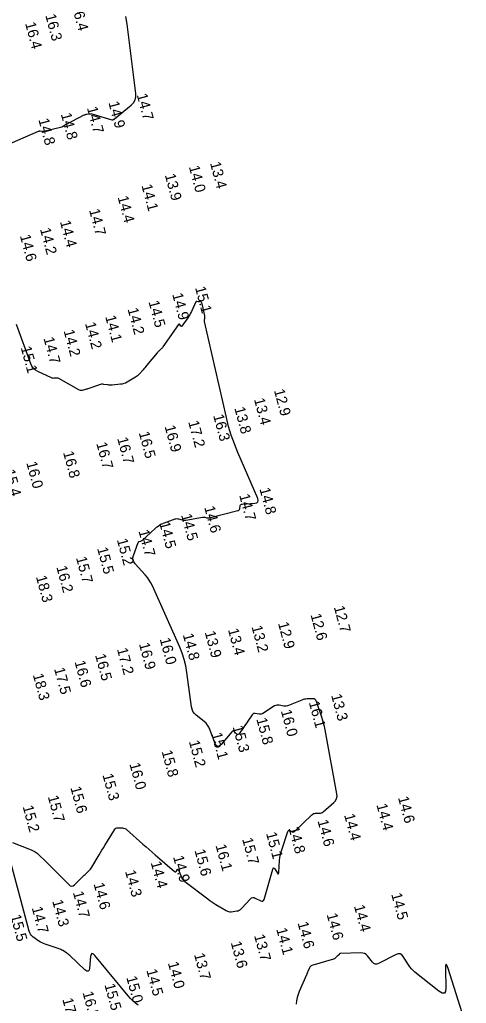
# Model space of a CAD drawing. Extents: x 988130 to 1132882, y 654656 to 841453.
# Drawn here: x 1033751.9 to 1033963, y 799581.1 to 800045.9 of the extents above; entities that cross this region are included whole.
import ezdxf

# ---------------------------------------------------------------- set-up
doc = ezdxf.new("R2010")
doc.units = 0
doc.layers.add('V-TOPO-MAJR', color=7, linetype='Continuous')
doc.layers.add('V-TOPO-SOUN', color=7, linetype='Continuous')

msp = doc.modelspace()

# ---------------------------------------------------------------- linework, layer by layer
at = {"layer": 'V-TOPO-MAJR'}
for points in [[(1033744.97, 799986.31), (1033760.89, 799993.25), (1033761.09, 799993.32), (1033761.29, 799993.36), (1033761.5, 799993.37), (1033761.71, 799993.35), (1033762.56, 799993.21), (1033762.77, 799993.18), (1033762.98, 799993.18), (1033763.19, 799993.2), (1033763.4, 799993.24), (1033771.92, 799995.32), (1033772.09, 799995.37), (1033772.25, 799995.44), (1033772.41, 799995.52), (1033772.55, 799995.62), (1033773.12, 799996.05), (1033773.26, 799996.16), (1033773.41, 799996.25), (1033773.56, 799996.34), (1033773.72, 799996.43), (1033782.48, 800000.92), (1033782.75, 800001.05), (1033783.04, 800001.15), (1033783.32, 800001.23), (1033783.62, 800001.29), (1033784.82, 800001.47), (1033785.12, 800001.49), (1033785.42, 800001.49), (1033785.72, 800001.45), (1033786.01, 800001.38), (1033795.46, 799998.63), (1033795.58, 799998.6), (1033795.7, 799998.6), (1033795.81, 799998.62), (1033795.93, 799998.65), (1033796.39, 799998.85), (1033796.5, 799998.91), (1033796.61, 799998.97), (1033796.71, 799999.03), (1033796.81, 799999.11), (1033804.58, 800005.51), (1033805.72, 800006.68), (1033806.47, 800008), (1033806.83, 800009.48), (1033806.82, 800011.11), (1033802.82, 800043.84), (1033802.11, 800047.47)], [(1033748.58, 799657.09), (1033757.36, 799653.69), (1033758.37, 799653.23), (1033759.33, 799652.68), (1033760.22, 799652.04), (1033761.05, 799651.3), (1033764.25, 799648.14), (1033765.05, 799647.35), (1033765.84, 799646.56), (1033766.64, 799645.77), (1033767.43, 799644.97), (1033775.17, 799637.18), (1033775.85, 799636.66), (1033776.53, 799636.49), (1033777.21, 799636.66), (1033777.9, 799637.17), (1033781.15, 799640.42), (1033781.57, 799640.83), (1033782, 799641.24), (1033782.43, 799641.65), (1033782.86, 799642.05), (1033784.6, 799643.65), (1033785.02, 799644.07), (1033785.41, 799644.51), (1033785.76, 799644.97), (1033786.08, 799645.47), (1033789.49, 799651.24), (1033790.16, 799652.37), (1033790.83, 799653.5), (1033791.51, 799654.62), (1033792.19, 799655.75), (1033796.69, 799663.16), (1033797.01, 799663.57), (1033797.39, 799663.86), (1033797.84, 799664.03), (1033798.36, 799664.07), (1033800.56, 799664), (1033801.09, 799663.94), (1033801.59, 799663.79), (1033802.05, 799663.55), (1033802.48, 799663.23), (1033810.22, 799656.35), (1033811.65, 799655.09), (1033813.09, 799653.82), (1033814.53, 799652.57), (1033815.97, 799651.32), (1033825.17, 799643.38), (1033825.35, 799643.26), (1033825.53, 799643.23), (1033825.7, 799643.29), (1033825.86, 799643.44), (1033826.5, 799644.22), (1033826.65, 799644.36), (1033826.79, 799644.39), (1033826.9, 799644.32), (1033827.01, 799644.14), (1033828.36, 799640.78), (1033828.65, 799640.17), (1033829.01, 799639.61), (1033829.45, 799639.11), (1033829.96, 799638.67), (1033840.84, 799630.43), (1033841.77, 799629.74), (1033842.72, 799629.08), (1033843.69, 799628.44), (1033844.68, 799627.83), (1033849.53, 799624.92), (1033850.1, 799624.63), (1033850.69, 799624.45), (1033851.31, 799624.38), (1033851.95, 799624.41), (1033854.54, 799624.75), (1033855.17, 799624.88), (1033855.74, 799625.11), (1033856.26, 799625.44), (1033856.74, 799625.87), (1033861.06, 799630.46), (1033861.57, 799630.88), (1033862.11, 799631.08), (1033862.69, 799631.07), (1033863.31, 799630.84), (1033865.84, 799629.52), (1033866.42, 799629.32), (1033866.89, 799629.37), (1033867.25, 799629.68), (1033867.5, 799630.24), (1033871.52, 799644.5), (1033871.69, 799644.93), (1033871.91, 799645.1), (1033872.16, 799645), (1033872.46, 799644.64), (1033873.71, 799642.67), (1033873.98, 799642.31), (1033874.19, 799642.22), (1033874.33, 799642.4), (1033874.4, 799642.85), (1033874.75, 799648.67), (1033874.86, 799649.82), (1033875.04, 799650.96), (1033875.3, 799652.09), (1033875.63, 799653.2), (1033878.72, 799662.35), (1033878.85, 799662.61), (1033879.03, 799662.75), (1033879.26, 799662.79), (1033879.54, 799662.71), (1033880.76, 799662.17), (1033881.06, 799662.09), (1033881.34, 799662.09), (1033881.6, 799662.18), (1033881.85, 799662.37), (1033890.04, 799670.23), (1033890.41, 799670.53), (1033890.81, 799670.74), (1033891.24, 799670.87), (1033891.7, 799670.92), (1033893.63, 799670.96), (1033894.09, 799671.01), (1033894.53, 799671.14), (1033894.94, 799671.34), (1033895.32, 799671.61), (1033900.41, 799675.97), (1033901.23, 799676.85), (1033901.74, 799677.84), (1033901.96, 799678.94), (1033901.88, 799680.14), (1033896.26, 799710.35), (1033895.96, 799711.86), (1033895.6, 799713.35), (1033895.19, 799714.83), (1033894.73, 799716.3), (1033892.23, 799723.81), (1033891.97, 799724.36), (1033891.59, 799724.74), (1033891.1, 799724.96), (1033890.5, 799725.02), (1033887.87, 799724.95), (1033887.22, 799724.9), (1033886.58, 799724.8), (1033885.96, 799724.64), (1033885.34, 799724.42), (1033878.99, 799721.82), (1033878.45, 799721.65), (1033877.91, 799721.55), (1033877.36, 799721.54), (1033876.8, 799721.6), (1033874.54, 799722.02), (1033873.98, 799722.07), (1033873.45, 799722.02), (1033872.93, 799721.87), (1033872.44, 799721.61), (1033866.88, 799718.11), (1033866.47, 799717.89), (1033866.04, 799717.76), (1033865.59, 799717.72), (1033865.13, 799717.76), (1033863.24, 799718.09), (1033862.8, 799718.12), (1033862.4, 799718.02), (1033862.06, 799717.8), (1033861.76, 799717.47), (1033855.7, 799708.49), (1033855.45, 799708.22), (1033855.19, 799708.11), (1033854.9, 799708.16), (1033854.6, 799708.37), (1033853.36, 799709.53), (1033853.06, 799709.74), (1033852.76, 799709.8), (1033852.47, 799709.71), (1033852.19, 799709.46), (1033847.14, 799703.43), (1033846.26, 799702.62), (1033845.48, 799702.44), (1033844.82, 799702.88), (1033844.27, 799703.93), (1033841.85, 799710.55), (1033841.37, 799711.64), (1033840.75, 799712.63), (1033840.01, 799713.52), (1033839.13, 799714.31), (1033835.34, 799717.3), (1033834.49, 799718.1), (1033833.84, 799719.02), (1033833.39, 799720.05), (1033833.13, 799721.19), (1033831, 799737.48), (1033830.48, 799740.57), (1033829.75, 799743.59), (1033828.79, 799746.55), (1033827.62, 799749.45), (1033814.67, 799778.42), (1033813.97, 799779.82), (1033813.18, 799781.15), (1033812.28, 799782.41), (1033811.27, 799783.6), (1033806.5, 799788.86), (1033805.87, 799789.74), (1033805.53, 799790.68), (1033805.48, 799791.68), (1033805.73, 799792.74), (1033807.95, 799798.91), (1033808.03, 799799.07), (1033808.14, 799799.2), (1033808.28, 799799.3), (1033808.45, 799799.36), (1033809.19, 799799.54), (1033809.37, 799799.59), (1033809.54, 799799.67), (1033809.7, 799799.77), (1033809.84, 799799.89), (1033815.9, 799805.48), (1033816.14, 799805.7), (1033816.39, 799805.91), (1033816.65, 799806.12), (1033816.91, 799806.32), (1033817.95, 799807.11), (1033818.22, 799807.3), (1033818.5, 799807.46), (1033818.79, 799807.61), (1033819.09, 799807.73), (1033825.38, 799809.99), (1033825.79, 799810.1), (1033826.21, 799810.15), (1033826.63, 799810.13), (1033827.05, 799810.04), (1033828.74, 799809.54), (1033829.17, 799809.44), (1033829.59, 799809.39), (1033830.02, 799809.38), (1033830.46, 799809.43), (1033838.35, 799810.79), (1033838.61, 799810.83), (1033838.88, 799810.83), (1033839.14, 799810.82), (1033839.4, 799810.77), (1033840.45, 799810.56), (1033840.71, 799810.52), (1033840.97, 799810.51), (1033841.23, 799810.53), (1033841.49, 799810.58), (1033855.04, 799813.93), (1033855.37, 799814.05), (1033855.62, 799814.25), (1033855.8, 799814.51), (1033855.91, 799814.83), (1033856.2, 799816.29), (1033856.31, 799816.61), (1033856.5, 799816.84), (1033856.75, 799816.99), (1033857.09, 799817.06), (1033863.08, 799817.42), (1033864.01, 799817.61), (1033864.54, 799818.04), (1033864.68, 799818.72), (1033864.43, 799819.63), (1033855.02, 799841.45), (1033853.39, 799845.46), (1033851.96, 799849.54), (1033850.71, 799853.67), (1033849.65, 799857.87), (1033839.29, 799903.33), (1033839.26, 799903.49), (1033839.25, 799903.65), (1033839.25, 799903.81), (1033839.27, 799903.97), (1033839.39, 799904.7), (1033839.41, 799904.82), (1033839.42, 799904.93), (1033839.44, 799905.04), (1033839.44, 799905.15), (1033839.47, 799905.6), (1033839.47, 799905.71), (1033839.47, 799905.82), (1033839.46, 799905.93), (1033839.44, 799906.04), (1033838.31, 799911.04), (1033838.25, 799911.27), (1033838.19, 799911.49), (1033838.12, 799911.71), (1033838.04, 799911.93), (1033837.63, 799912.95), (1033837.57, 799913.06), (1033837.5, 799913.11), (1033837.4, 799913.1), (1033837.29, 799913.03), (1033836.83, 799912.66), (1033836.71, 799912.58), (1033836.59, 799912.54), (1033836.45, 799912.53), (1033836.31, 799912.55), (1033835.6, 799912.76), (1033835.44, 799912.78), (1033835.31, 799912.75), (1033835.2, 799912.67), (1033835.12, 799912.54), (1033833.11, 799908.04), (1033832.74, 799907.26), (1033832.33, 799906.5), (1033831.88, 799905.76), (1033831.4, 799905.04), (1033828.65, 799901.17), (1033828.52, 799901.03), (1033828.39, 799900.98), (1033828.26, 799901.03), (1033828.13, 799901.17), (1033827.6, 799901.9), (1033827.47, 799902.04), (1033827.34, 799902.08), (1033827.21, 799902.04), (1033827.08, 799901.9), (1033819.67, 799891.36), (1033819.47, 799891.1), (1033819.27, 799890.85), (1033819.05, 799890.62), (1033818.82, 799890.39), (1033817.88, 799889.51), (1033817.64, 799889.29), (1033817.42, 799889.06), (1033817.2, 799888.82), (1033816.99, 799888.57), (1033811.92, 799882.46), (1033811.51, 799881.97), (1033811.09, 799881.48), (1033810.68, 799880.99), (1033810.26, 799880.5), (1033808.59, 799878.56), (1033808.15, 799878.09), (1033807.68, 799877.66), (1033807.18, 799877.28), (1033806.64, 799876.93), (1033802.72, 799874.62), (1033801.99, 799874.24), (1033801.23, 799873.94), (1033800.44, 799873.74), (1033799.63, 799873.62), (1033795.64, 799873.25), (1033795.14, 799873.22), (1033794.64, 799873.22), (1033794.15, 799873.25), (1033793.65, 799873.31), (1033791.67, 799873.59), (1033791.18, 799873.64), (1033790.69, 799873.62), (1033790.21, 799873.54), (1033789.73, 799873.41), (1033784.56, 799871.62), (1033784.18, 799871.49), (1033783.79, 799871.37), (1033783.4, 799871.26), (1033783.01, 799871.16), (1033781.42, 799870.78), (1033781.03, 799870.72), (1033780.65, 799870.74), (1033780.29, 799870.83), (1033779.93, 799870.99), (1033770.46, 799876.35), (1033770.19, 799876.47), (1033769.91, 799876.56), (1033769.63, 799876.59), (1033769.33, 799876.58), (1033768.12, 799876.46), (1033767.82, 799876.45), (1033767.53, 799876.48), (1033767.24, 799876.55), (1033766.96, 799876.66), (1033760.47, 799879.72), (1033759.39, 799880.36), (1033758.49, 799881.16), (1033757.77, 799882.13), (1033757.23, 799883.27), (1033750.51, 799901.82)], [(1033807.88, 799580.18), (1033806.63, 799581.18), (1033805.44, 799582.25), (1033804.32, 799583.4), (1033803.26, 799584.6), (1033787.41, 799603.78), (1033786.64, 799604.53), (1033786.06, 799604.67), (1033785.66, 799604.22), (1033785.44, 799603.17), (1033784.96, 799597.79), (1033784.73, 799596.72), (1033784.28, 799596.23), (1033783.62, 799596.31), (1033782.75, 799596.95), (1033775.6, 799603.72), (1033775.23, 799604.05), (1033774.84, 799604.37), (1033774.44, 799604.67), (1033774.03, 799604.95), (1033772.34, 799606.03), (1033771.91, 799606.29), (1033771.47, 799606.52), (1033771.01, 799606.71), (1033770.54, 799606.89), (1033764.07, 799609.01), (1033763.27, 799609.31), (1033762.5, 799609.67), (1033761.75, 799610.08), (1033761.04, 799610.55), (1033758.24, 799612.55), (1033757.6, 799613.09), (1033757.09, 799613.72), (1033756.69, 799614.42), (1033756.41, 799615.21), (1033745.94, 799654.73)], [(1033963.02, 799570.55), (1033954.41, 799597.52), (1033953.83, 799599.09), (1033953.43, 799599.58), (1033953.21, 799598.99), (1033953.18, 799597.31), (1033953.41, 799588.46), (1033953.24, 799586.69), (1033952.63, 799585.83), (1033951.57, 799585.86), (1033950.06, 799586.79), (1033938.76, 799595.82), (1033937.88, 799596.59), (1033937.08, 799597.42), (1033936.34, 799598.31), (1033935.68, 799599.28), (1033933.19, 799603.25), (1033932.52, 799604.06), (1033931.74, 799604.48), (1033930.85, 799604.52), (1033929.86, 799604.18), (1033921.51, 799599.91), (1033920.7, 799599.63), (1033919.95, 799599.64), (1033919.26, 799599.94), (1033918.64, 799600.54), (1033916.29, 799603.5), (1033915.65, 799604.15), (1033914.93, 799604.6), (1033914.12, 799604.87), (1033913.22, 799604.94), (1033903.63, 799604.69), (1033903.44, 799604.67), (1033903.26, 799604.61), (1033903.09, 799604.51), (1033902.95, 799604.38), (1033902.39, 799603.78), (1033902.25, 799603.63), (1033902.11, 799603.48), (1033901.97, 799603.34), (1033901.82, 799603.19), (1033901.08, 799602.46), (1033900.9, 799602.3), (1033900.7, 799602.17), (1033900.49, 799602.07), (1033900.26, 799601.98), (1033890.06, 799598.98), (1033889.66, 799598.82), (1033889.33, 799598.58), (1033889.06, 799598.27), (1033888.86, 799597.89), (1033888.2, 799596.21), (1033888.03, 799595.79), (1033887.86, 799595.37), (1033887.68, 799594.95), (1033887.5, 799594.54), (1033884.08, 799586.73), (1033883.52, 799585.27), (1033883.1, 799583.78), (1033882.82, 799582.26), (1033882.68, 799580.71)]]:
    msp.add_lwpolyline(points, dxfattribs=at)

# ---------------------------------------------------------------- texts
at = {"layer": 'V-TOPO-SOUN'}
for s, p in [('16.4 ', (1033776.41, 800052.75)), ('16.3 ', (1033764.01, 800048.01)), ('16.4 ', (1033754.46, 800044.21)), ('14.7 ', (1033807.22, 800010.46)), ('14.9 ', (1033793.84, 800006.76)), ('14.8 ', (1033771.36, 800001.31)), ('14.7 ', (1033783.69, 800004.27)), ('14.8 ', (1033760.75, 799998.72)), ('13.4 ', (1033841.86, 799978.18)), ('13.9 ', (1033820.5, 799972.55)), ('14.0 ', (1033831.86, 799976.43)), ('14.1 ', (1033809.47, 799967.57)), ('14.4 ', (1033798.2, 799962.08)), ('14.7 ', (1033784.7, 799955.97)), ('14.4 ', (1033770.93, 799950.49)), ('14.2 ', (1033761.51, 799946.99)), ('14.6 ', (1033752.02, 799943.82)), ('15.1 ', (1033834.77, 799919.3)), ('14.5 ', (1033812.8, 799912.61)), ('14.9 ', (1033823.99, 799916.16)), ('14.2 ', (1033802.89, 799909.18)), ('14.1 ', (1033792.32, 799905.62)), ('14.2 ', (1033772.67, 799898.89)), ('14.2 ', (1033782.79, 799902.4)), ('14.7 ', (1033763.17, 799895.37)), ('15.1 ', (1033752.41, 799891.01)), ('12.9 ', (1033872.07, 799870.79)), ('13.4 ', (1033862.64, 799866.54)), ('13.8 ', (1033853.37, 799862.35)), ('16.3 ', (1033843.35, 799858.88)), ('16.9 ', (1033820.4, 799853.71)), ('17.2 ', (1033831.56, 799855.87)), ('16.7 ', (1033798, 799848.05)), ('16.5 ', (1033808.18, 799850.74)), ('16.7 ', (1033788.12, 799845.68)), ('16.8 ', (1033772.42, 799841.44)), ('16.0 ', (1033755.05, 799836.52)), ('15.4 ', (1033744.66, 799832.8)), ('14.8 ', (1033865.22, 799824.21)), ('14.7 ', (1033855.63, 799821.22)), ('14.6 ', (1033839.11, 799815.51)), ('14.5 ', (1033828.19, 799811.83)), ('14.5 ', (1033817.88, 799808.12)), ('14.7 ', (1033808.05, 799804.34)), ('15.5 ', (1033788.51, 799796.09)), ('15.2 ', (1033797.84, 799800.17)), ('15.7 ', (1033778.53, 799791.65)), ('16.2 ', (1033769.24, 799787.28)), ('18.3 ', (1033759.6, 799782.68)), ('12.7 ', (1033900.37, 799768.36)), ('12.6 ', (1033889.36, 799764.7)), ('13.2 ', (1033861.48, 799759.05)), ('12.9 ', (1033873.99, 799760.72)), ('14.8 ', (1033828.98, 799755.33)), ('13.9 ', (1033839.35, 799756.48)), ('13.4 ', (1033850.34, 799757.69)), ('16.9 ', (1033808.28, 799750.94)), ('16.0 ', (1033818.08, 799753.26)), ('16.5 ', (1033787.54, 799745.66)), ('17.2 ', (1033797.88, 799748.48)), ('16.6 ', (1033777.84, 799742.51)), ('18.3 ', (1033758.11, 799736.38)), ('17.5 ', (1033768.16, 799739.23)), ('13.3 ', (1033899.08, 799726.68)), ('16.1 ', (1033888.54, 799723.33)), ('16.0 ', (1033875.34, 799719.3)), ('15.8 ', (1033863.75, 799715.45)), ('15.1 ', (1033842.51, 799708.47)), ('15.3 ', (1033852.55, 799711.81)), ('15.2 ', (1033831.87, 799704.8)), ('15.8 ', (1033818.99, 799700.13)), ('16.0 ', (1033803.77, 799694.19)), ('15.3 ', (1033791.04, 799689.04)), ('15.6 ', (1033775.89, 799683.01)), ('15.7 ', (1033765.21, 799678.76)), ('14.4 ', (1033920.51, 799674.9)), ('14.6 ', (1033930.7, 799678.33)), ('15.2 ', (1033753.33, 799674.06)), ('14.6 ', (1033892.67, 799667.32)), ('14.4 ', (1033905.21, 799670.12)), ('15.1 ', (1033868.33, 799661.42)), ('14.8 ', (1033878.95, 799663.95)), ('15.7 ', (1033857.04, 799658.75)), ('15.6 ', (1033834.53, 799653.36)), ('16.1 ', (1033844.47, 799655.71)), ('14.4 ', (1033813.83, 799647.62)), ('14.9 ', (1033824.4, 799650.34)), ('14.3 ', (1033801.71, 799643.49)), ('14.7 ', (1033777.07, 799633.5)), ('14.6 ', (1033786.83, 799637.53)), ('14.3 ', (1033767.28, 799629.45)), ('14.5 ', (1033927.49, 799632.67)), ('14.7 ', (1033757.61, 799626.22)), ('14.4 ', (1033909.88, 799627.06)), ('15.5 ', (1033747.52, 799622.49)), ('14.6 ', (1033883.24, 799619.07)), ('14.6 ', (1033896.97, 799623.11)), ('14.1 ', (1033873.16, 799616.19)), ('13.6 ', (1033851.65, 799609.81)), ('13.7 ', (1033862.69, 799613.11)), ('13.7 ', (1033834.29, 799604.23)), ('14.5 ', (1033811.78, 799596.73)), ('14.0 ', (1033821.95, 799600.17)), ('15.0 ', (1033802.29, 799593.39)), ('15.5 ', (1033791.99, 799589.87)), ('17.1 ', (1033772.06, 799583.02)), ('16.5 ', (1033781.64, 799586.16))]:
    msp.add_text(s, height=5, rotation=285, dxfattribs=at).set_placement(p)

doc.saveas('drawing.dxf')
